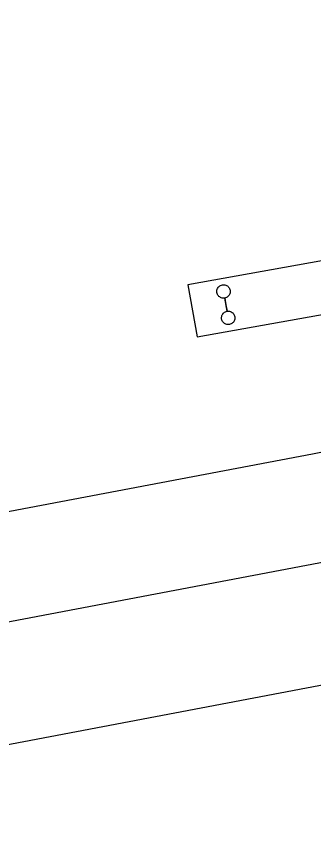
# Model space of a CAD drawing. Extents: x 6540402 to 6566579, y 5525343 to 5532423.
# Drawn here: x 6560387.78 to 6560398.9, y 5529228.08 to 5529258.39 of the extents above; entities that cross this region are included whole.
import ezdxf

# ---------------------------------------------------------------- set-up
doc = ezdxf.new("R2010")
doc.units = 0
for name, color, linetype in [('IR_ps_geometria', 7, 'Continuous'), ('T_plan_koziol oporowy', 7, 'Continuous'), ('TOR_PS_T-tory projektowane', 7, 'Continuous')]:
    doc.layers.add(name, color=color, linetype=linetype)

msp = doc.modelspace()

# ---------------------------------------------------------------- linework, layer by layer
at = {"layer": 'IR_ps_geometria'}
msp.add_lwpolyline([(6560395.618, 5529247.614), (6560395.662, 5529247.368), (6560395.695, 5529247.372), (6560395.727, 5529247.371), (6560395.76, 5529247.366), (6560395.791, 5529247.357), (6560395.821, 5529247.344), (6560395.849, 5529247.327), (6560395.875, 5529247.307), (6560395.897, 5529247.283), (6560395.917, 5529247.257), (6560395.933, 5529247.228), (6560395.944, 5529247.198), (6560395.952, 5529247.166), (6560395.956, 5529247.133), (6560395.955, 5529247.101), (6560395.95, 5529247.068), (6560395.941, 5529247.037), (6560395.928, 5529247.007), (6560395.911, 5529246.979), (6560395.891, 5529246.954), (6560395.867, 5529246.931), (6560395.841, 5529246.912), (6560395.812, 5529246.896), (6560395.782, 5529246.884), (6560395.75, 5529246.876), (6560395.718, 5529246.872), (6560395.685, 5529246.873), (6560395.653, 5529246.878), (6560395.621, 5529246.887), (6560395.591, 5529246.9), (6560395.563, 5529246.917), (6560395.538, 5529246.937), (6560395.515, 5529246.961), (6560395.496, 5529246.987), (6560395.48, 5529247.016), (6560395.468, 5529247.046), (6560395.46, 5529247.078), (6560395.456, 5529247.111), (6560395.457, 5529247.143), (6560395.462, 5529247.176), (6560395.471, 5529247.207), (6560395.484, 5529247.237), (6560395.501, 5529247.265), (6560395.522, 5529247.291), (6560395.545, 5529247.313), (6560395.571, 5529247.333), (6560395.6, 5529247.348), (6560395.631, 5529247.36), (6560395.662, 5529247.368), (6560395.574, 5529247.86), (6560395.542, 5529247.857), (6560395.509, 5529247.857), (6560395.477, 5529247.862), (6560395.446, 5529247.871), (6560395.416, 5529247.885), (6560395.388, 5529247.901), (6560395.362, 5529247.922), (6560395.339, 5529247.945), (6560395.32, 5529247.972), (6560395.304, 5529248), (6560395.292, 5529248.031), (6560395.284, 5529248.063), (6560395.281, 5529248.095), (6560395.281, 5529248.128), (6560395.286, 5529248.16), (6560395.295, 5529248.192), (6560395.309, 5529248.222), (6560395.326, 5529248.25), (6560395.346, 5529248.275), (6560395.37, 5529248.298), (6560395.396, 5529248.317), (6560395.424, 5529248.333), (6560395.455, 5529248.345), (6560395.487, 5529248.353), (6560395.519, 5529248.356), (6560395.552, 5529248.356), (6560395.584, 5529248.351), (6560395.616, 5529248.342), (6560395.646, 5529248.329), (6560395.674, 5529248.312), (6560395.699, 5529248.291), (6560395.722, 5529248.268), (6560395.741, 5529248.241), (6560395.757, 5529248.213), (6560395.769, 5529248.182), (6560395.777, 5529248.15), (6560395.78, 5529248.118), (6560395.78, 5529248.085), (6560395.775, 5529248.053), (6560395.766, 5529248.022), (6560395.753, 5529247.992), (6560395.736, 5529247.964), (6560395.715, 5529247.938), (6560395.692, 5529247.915), (6560395.665, 5529247.896), (6560395.637, 5529247.88), (6560395.606, 5529247.868), (6560395.574, 5529247.86)], close=True, dxfattribs=at)
msp.add_lwpolyline([(6560395.618, 5529247.614), (6560395.662, 5529247.368), (6560395.695, 5529247.372), (6560395.727, 5529247.371), (6560395.76, 5529247.366), (6560395.791, 5529247.357), (6560395.821, 5529247.344), (6560395.849, 5529247.327), (6560395.875, 5529247.307), (6560395.897, 5529247.283), (6560395.917, 5529247.257), (6560395.933, 5529247.228), (6560395.944, 5529247.198), (6560395.952, 5529247.166), (6560395.956, 5529247.133), (6560395.955, 5529247.101), (6560395.95, 5529247.068), (6560395.941, 5529247.037), (6560395.928, 5529247.007), (6560395.911, 5529246.979), (6560395.891, 5529246.954), (6560395.867, 5529246.931), (6560395.841, 5529246.912), (6560395.812, 5529246.896), (6560395.782, 5529246.884), (6560395.75, 5529246.876), (6560395.718, 5529246.872), (6560395.685, 5529246.873), (6560395.653, 5529246.878), (6560395.621, 5529246.887), (6560395.591, 5529246.9), (6560395.563, 5529246.917), (6560395.538, 5529246.937), (6560395.515, 5529246.961), (6560395.496, 5529246.987), (6560395.48, 5529247.016), (6560395.468, 5529247.046), (6560395.46, 5529247.078), (6560395.456, 5529247.111), (6560395.457, 5529247.143), (6560395.462, 5529247.176), (6560395.471, 5529247.207), (6560395.484, 5529247.237), (6560395.501, 5529247.265), (6560395.522, 5529247.291), (6560395.545, 5529247.313), (6560395.571, 5529247.333), (6560395.6, 5529247.348), (6560395.631, 5529247.36), (6560395.662, 5529247.368), (6560395.574, 5529247.86), (6560395.542, 5529247.857), (6560395.509, 5529247.857), (6560395.477, 5529247.862), (6560395.446, 5529247.871), (6560395.416, 5529247.885), (6560395.388, 5529247.901), (6560395.362, 5529247.922), (6560395.339, 5529247.945), (6560395.32, 5529247.972), (6560395.304, 5529248), (6560395.292, 5529248.031), (6560395.284, 5529248.063), (6560395.281, 5529248.095), (6560395.281, 5529248.128), (6560395.286, 5529248.16), (6560395.295, 5529248.192), (6560395.309, 5529248.222), (6560395.326, 5529248.25), (6560395.346, 5529248.275), (6560395.37, 5529248.298), (6560395.396, 5529248.317), (6560395.424, 5529248.333), (6560395.455, 5529248.345), (6560395.487, 5529248.353), (6560395.519, 5529248.356), (6560395.552, 5529248.356), (6560395.584, 5529248.351), (6560395.616, 5529248.342), (6560395.646, 5529248.329), (6560395.674, 5529248.312), (6560395.699, 5529248.291), (6560395.722, 5529248.268), (6560395.741, 5529248.241), (6560395.757, 5529248.213), (6560395.769, 5529248.182), (6560395.777, 5529248.15), (6560395.78, 5529248.118), (6560395.78, 5529248.085), (6560395.775, 5529248.053), (6560395.766, 5529248.022), (6560395.753, 5529247.992), (6560395.736, 5529247.964), (6560395.715, 5529247.938), (6560395.692, 5529247.915), (6560395.665, 5529247.896), (6560395.637, 5529247.88), (6560395.606, 5529247.868), (6560395.574, 5529247.86)], close=True, dxfattribs=at)
msp.add_lwpolyline([(6560395.618, 5529247.614), (6560395.662, 5529247.368), (6560395.695, 5529247.372), (6560395.727, 5529247.371), (6560395.76, 5529247.366), (6560395.791, 5529247.357), (6560395.821, 5529247.344), (6560395.849, 5529247.327), (6560395.875, 5529247.307), (6560395.897, 5529247.283), (6560395.917, 5529247.257), (6560395.933, 5529247.228), (6560395.944, 5529247.198), (6560395.952, 5529247.166), (6560395.956, 5529247.133), (6560395.955, 5529247.101), (6560395.95, 5529247.068), (6560395.941, 5529247.037), (6560395.928, 5529247.007), (6560395.911, 5529246.979), (6560395.891, 5529246.954), (6560395.867, 5529246.931), (6560395.841, 5529246.912), (6560395.812, 5529246.896), (6560395.782, 5529246.884), (6560395.75, 5529246.876), (6560395.718, 5529246.872), (6560395.685, 5529246.873), (6560395.653, 5529246.878), (6560395.621, 5529246.887), (6560395.591, 5529246.9), (6560395.563, 5529246.917), (6560395.538, 5529246.937), (6560395.515, 5529246.961), (6560395.496, 5529246.987), (6560395.48, 5529247.016), (6560395.468, 5529247.046), (6560395.46, 5529247.078), (6560395.456, 5529247.111), (6560395.457, 5529247.143), (6560395.462, 5529247.176), (6560395.471, 5529247.207), (6560395.484, 5529247.237), (6560395.501, 5529247.265), (6560395.522, 5529247.291), (6560395.545, 5529247.313), (6560395.571, 5529247.333), (6560395.6, 5529247.348), (6560395.631, 5529247.36), (6560395.662, 5529247.368), (6560395.574, 5529247.86), (6560395.542, 5529247.857), (6560395.509, 5529247.857), (6560395.477, 5529247.862), (6560395.446, 5529247.871), (6560395.416, 5529247.885), (6560395.388, 5529247.901), (6560395.362, 5529247.922), (6560395.339, 5529247.945), (6560395.32, 5529247.972), (6560395.304, 5529248), (6560395.292, 5529248.031), (6560395.284, 5529248.063), (6560395.281, 5529248.095), (6560395.281, 5529248.128), (6560395.286, 5529248.16), (6560395.295, 5529248.192), (6560395.309, 5529248.222), (6560395.326, 5529248.25), (6560395.346, 5529248.275), (6560395.37, 5529248.298), (6560395.396, 5529248.317), (6560395.424, 5529248.333), (6560395.455, 5529248.345), (6560395.487, 5529248.353), (6560395.519, 5529248.356), (6560395.552, 5529248.356), (6560395.584, 5529248.351), (6560395.616, 5529248.342), (6560395.646, 5529248.329), (6560395.674, 5529248.312), (6560395.699, 5529248.291), (6560395.722, 5529248.268), (6560395.741, 5529248.241), (6560395.757, 5529248.213), (6560395.769, 5529248.182), (6560395.777, 5529248.15), (6560395.78, 5529248.118), (6560395.78, 5529248.085), (6560395.775, 5529248.053), (6560395.766, 5529248.022), (6560395.753, 5529247.992), (6560395.736, 5529247.964), (6560395.715, 5529247.938), (6560395.692, 5529247.915), (6560395.665, 5529247.896), (6560395.637, 5529247.88), (6560395.606, 5529247.868), (6560395.574, 5529247.86)], close=True, dxfattribs=at)
msp.add_lwpolyline([(6560395.618, 5529247.614), (6560395.662, 5529247.368), (6560395.695, 5529247.372), (6560395.727, 5529247.371), (6560395.76, 5529247.366), (6560395.791, 5529247.357), (6560395.821, 5529247.344), (6560395.849, 5529247.327), (6560395.875, 5529247.307), (6560395.897, 5529247.283), (6560395.917, 5529247.257), (6560395.933, 5529247.228), (6560395.944, 5529247.198), (6560395.952, 5529247.166), (6560395.956, 5529247.133), (6560395.955, 5529247.101), (6560395.95, 5529247.068), (6560395.941, 5529247.037), (6560395.928, 5529247.007), (6560395.911, 5529246.979), (6560395.891, 5529246.954), (6560395.867, 5529246.931), (6560395.841, 5529246.912), (6560395.812, 5529246.896), (6560395.782, 5529246.884), (6560395.75, 5529246.876), (6560395.718, 5529246.872), (6560395.685, 5529246.873), (6560395.653, 5529246.878), (6560395.621, 5529246.887), (6560395.591, 5529246.9), (6560395.563, 5529246.917), (6560395.538, 5529246.937), (6560395.515, 5529246.961), (6560395.496, 5529246.987), (6560395.48, 5529247.016), (6560395.468, 5529247.046), (6560395.46, 5529247.078), (6560395.456, 5529247.111), (6560395.457, 5529247.143), (6560395.462, 5529247.176), (6560395.471, 5529247.207), (6560395.484, 5529247.237), (6560395.501, 5529247.265), (6560395.522, 5529247.291), (6560395.545, 5529247.313), (6560395.571, 5529247.333), (6560395.6, 5529247.348), (6560395.631, 5529247.36), (6560395.662, 5529247.368), (6560395.574, 5529247.86), (6560395.542, 5529247.857), (6560395.509, 5529247.857), (6560395.477, 5529247.862), (6560395.446, 5529247.871), (6560395.416, 5529247.885), (6560395.388, 5529247.901), (6560395.362, 5529247.922), (6560395.339, 5529247.945), (6560395.32, 5529247.972), (6560395.304, 5529248), (6560395.292, 5529248.031), (6560395.284, 5529248.063), (6560395.281, 5529248.095), (6560395.281, 5529248.128), (6560395.286, 5529248.16), (6560395.295, 5529248.192), (6560395.309, 5529248.222), (6560395.326, 5529248.25), (6560395.346, 5529248.275), (6560395.37, 5529248.298), (6560395.396, 5529248.317), (6560395.424, 5529248.333), (6560395.455, 5529248.345), (6560395.487, 5529248.353), (6560395.519, 5529248.356), (6560395.552, 5529248.356), (6560395.584, 5529248.351), (6560395.616, 5529248.342), (6560395.646, 5529248.329), (6560395.674, 5529248.312), (6560395.699, 5529248.291), (6560395.722, 5529248.268), (6560395.741, 5529248.241), (6560395.757, 5529248.213), (6560395.769, 5529248.182), (6560395.777, 5529248.15), (6560395.78, 5529248.118), (6560395.78, 5529248.085), (6560395.775, 5529248.053), (6560395.766, 5529248.022), (6560395.753, 5529247.992), (6560395.736, 5529247.964), (6560395.715, 5529247.938), (6560395.692, 5529247.915), (6560395.665, 5529247.896), (6560395.637, 5529247.88), (6560395.606, 5529247.868), (6560395.574, 5529247.86)], close=True, dxfattribs=at)
msp.add_lwpolyline([(6560395.618, 5529247.614), (6560395.662, 5529247.368), (6560395.695, 5529247.372), (6560395.727, 5529247.371), (6560395.76, 5529247.366), (6560395.791, 5529247.357), (6560395.821, 5529247.344), (6560395.849, 5529247.327), (6560395.875, 5529247.307), (6560395.897, 5529247.283), (6560395.917, 5529247.257), (6560395.933, 5529247.228), (6560395.944, 5529247.198), (6560395.952, 5529247.166), (6560395.956, 5529247.133), (6560395.955, 5529247.101), (6560395.95, 5529247.068), (6560395.941, 5529247.037), (6560395.928, 5529247.007), (6560395.911, 5529246.979), (6560395.891, 5529246.954), (6560395.867, 5529246.931), (6560395.841, 5529246.912), (6560395.812, 5529246.896), (6560395.782, 5529246.884), (6560395.75, 5529246.876), (6560395.718, 5529246.872), (6560395.685, 5529246.873), (6560395.653, 5529246.878), (6560395.621, 5529246.887), (6560395.591, 5529246.9), (6560395.563, 5529246.917), (6560395.538, 5529246.937), (6560395.515, 5529246.961), (6560395.496, 5529246.987), (6560395.48, 5529247.016), (6560395.468, 5529247.046), (6560395.46, 5529247.078), (6560395.456, 5529247.111), (6560395.457, 5529247.143), (6560395.462, 5529247.176), (6560395.471, 5529247.207), (6560395.484, 5529247.237), (6560395.501, 5529247.265), (6560395.522, 5529247.291), (6560395.545, 5529247.313), (6560395.571, 5529247.333), (6560395.6, 5529247.348), (6560395.631, 5529247.36), (6560395.662, 5529247.368), (6560395.574, 5529247.86), (6560395.542, 5529247.857), (6560395.509, 5529247.857), (6560395.477, 5529247.862), (6560395.446, 5529247.871), (6560395.416, 5529247.885), (6560395.388, 5529247.901), (6560395.362, 5529247.922), (6560395.339, 5529247.945), (6560395.32, 5529247.972), (6560395.304, 5529248), (6560395.292, 5529248.031), (6560395.284, 5529248.063), (6560395.281, 5529248.095), (6560395.281, 5529248.128), (6560395.286, 5529248.16), (6560395.295, 5529248.192), (6560395.309, 5529248.222), (6560395.326, 5529248.25), (6560395.346, 5529248.275), (6560395.37, 5529248.298), (6560395.396, 5529248.317), (6560395.424, 5529248.333), (6560395.455, 5529248.345), (6560395.487, 5529248.353), (6560395.519, 5529248.356), (6560395.552, 5529248.356), (6560395.584, 5529248.351), (6560395.616, 5529248.342), (6560395.646, 5529248.329), (6560395.674, 5529248.312), (6560395.699, 5529248.291), (6560395.722, 5529248.268), (6560395.741, 5529248.241), (6560395.757, 5529248.213), (6560395.769, 5529248.182), (6560395.777, 5529248.15), (6560395.78, 5529248.118), (6560395.78, 5529248.085), (6560395.775, 5529248.053), (6560395.766, 5529248.022), (6560395.753, 5529247.992), (6560395.736, 5529247.964), (6560395.715, 5529247.938), (6560395.692, 5529247.915), (6560395.665, 5529247.896), (6560395.637, 5529247.88), (6560395.606, 5529247.868), (6560395.574, 5529247.86)], close=True, dxfattribs=at)
msp.add_lwpolyline([(6560395.618, 5529247.614), (6560395.662, 5529247.368), (6560395.695, 5529247.372), (6560395.727, 5529247.371), (6560395.76, 5529247.366), (6560395.791, 5529247.357), (6560395.821, 5529247.344), (6560395.849, 5529247.327), (6560395.875, 5529247.307), (6560395.897, 5529247.283), (6560395.917, 5529247.257), (6560395.933, 5529247.228), (6560395.944, 5529247.198), (6560395.952, 5529247.166), (6560395.956, 5529247.133), (6560395.955, 5529247.101), (6560395.95, 5529247.068), (6560395.941, 5529247.037), (6560395.928, 5529247.007), (6560395.911, 5529246.979), (6560395.891, 5529246.954), (6560395.867, 5529246.931), (6560395.841, 5529246.912), (6560395.812, 5529246.896), (6560395.782, 5529246.884), (6560395.75, 5529246.876), (6560395.718, 5529246.872), (6560395.685, 5529246.873), (6560395.653, 5529246.878), (6560395.621, 5529246.887), (6560395.591, 5529246.9), (6560395.563, 5529246.917), (6560395.538, 5529246.937), (6560395.515, 5529246.961), (6560395.496, 5529246.987), (6560395.48, 5529247.016), (6560395.468, 5529247.046), (6560395.46, 5529247.078), (6560395.456, 5529247.111), (6560395.457, 5529247.143), (6560395.462, 5529247.176), (6560395.471, 5529247.207), (6560395.484, 5529247.237), (6560395.501, 5529247.265), (6560395.522, 5529247.291), (6560395.545, 5529247.313), (6560395.571, 5529247.333), (6560395.6, 5529247.348), (6560395.631, 5529247.36), (6560395.662, 5529247.368), (6560395.574, 5529247.86), (6560395.542, 5529247.857), (6560395.509, 5529247.857), (6560395.477, 5529247.862), (6560395.446, 5529247.871), (6560395.416, 5529247.885), (6560395.388, 5529247.901), (6560395.362, 5529247.922), (6560395.339, 5529247.945), (6560395.32, 5529247.972), (6560395.304, 5529248), (6560395.292, 5529248.031), (6560395.284, 5529248.063), (6560395.281, 5529248.095), (6560395.281, 5529248.128), (6560395.286, 5529248.16), (6560395.295, 5529248.192), (6560395.309, 5529248.222), (6560395.326, 5529248.25), (6560395.346, 5529248.275), (6560395.37, 5529248.298), (6560395.396, 5529248.317), (6560395.424, 5529248.333), (6560395.455, 5529248.345), (6560395.487, 5529248.353), (6560395.519, 5529248.356), (6560395.552, 5529248.356), (6560395.584, 5529248.351), (6560395.616, 5529248.342), (6560395.646, 5529248.329), (6560395.674, 5529248.312), (6560395.699, 5529248.291), (6560395.722, 5529248.268), (6560395.741, 5529248.241), (6560395.757, 5529248.213), (6560395.769, 5529248.182), (6560395.777, 5529248.15), (6560395.78, 5529248.118), (6560395.78, 5529248.085), (6560395.775, 5529248.053), (6560395.766, 5529248.022), (6560395.753, 5529247.992), (6560395.736, 5529247.964), (6560395.715, 5529247.938), (6560395.692, 5529247.915), (6560395.665, 5529247.896), (6560395.637, 5529247.88), (6560395.606, 5529247.868), (6560395.574, 5529247.86)], close=True, dxfattribs=at)
msp.add_lwpolyline([(6560395.618, 5529247.614), (6560395.662, 5529247.368), (6560395.695, 5529247.372), (6560395.727, 5529247.371), (6560395.76, 5529247.366), (6560395.791, 5529247.357), (6560395.821, 5529247.344), (6560395.849, 5529247.327), (6560395.875, 5529247.307), (6560395.897, 5529247.283), (6560395.917, 5529247.257), (6560395.933, 5529247.228), (6560395.944, 5529247.198), (6560395.952, 5529247.166), (6560395.956, 5529247.133), (6560395.955, 5529247.101), (6560395.95, 5529247.068), (6560395.941, 5529247.037), (6560395.928, 5529247.007), (6560395.911, 5529246.979), (6560395.891, 5529246.954), (6560395.867, 5529246.931), (6560395.841, 5529246.912), (6560395.812, 5529246.896), (6560395.782, 5529246.884), (6560395.75, 5529246.876), (6560395.718, 5529246.872), (6560395.685, 5529246.873), (6560395.653, 5529246.878), (6560395.621, 5529246.887), (6560395.591, 5529246.9), (6560395.563, 5529246.917), (6560395.538, 5529246.937), (6560395.515, 5529246.961), (6560395.496, 5529246.987), (6560395.48, 5529247.016), (6560395.468, 5529247.046), (6560395.46, 5529247.078), (6560395.456, 5529247.111), (6560395.457, 5529247.143), (6560395.462, 5529247.176), (6560395.471, 5529247.207), (6560395.484, 5529247.237), (6560395.501, 5529247.265), (6560395.522, 5529247.291), (6560395.545, 5529247.313), (6560395.571, 5529247.333), (6560395.6, 5529247.348), (6560395.631, 5529247.36), (6560395.662, 5529247.368), (6560395.574, 5529247.86), (6560395.542, 5529247.857), (6560395.509, 5529247.857), (6560395.477, 5529247.862), (6560395.446, 5529247.871), (6560395.416, 5529247.885), (6560395.388, 5529247.901), (6560395.362, 5529247.922), (6560395.339, 5529247.945), (6560395.32, 5529247.972), (6560395.304, 5529248), (6560395.292, 5529248.031), (6560395.284, 5529248.063), (6560395.281, 5529248.095), (6560395.281, 5529248.128), (6560395.286, 5529248.16), (6560395.295, 5529248.192), (6560395.309, 5529248.222), (6560395.326, 5529248.25), (6560395.346, 5529248.275), (6560395.37, 5529248.298), (6560395.396, 5529248.317), (6560395.424, 5529248.333), (6560395.455, 5529248.345), (6560395.487, 5529248.353), (6560395.519, 5529248.356), (6560395.552, 5529248.356), (6560395.584, 5529248.351), (6560395.616, 5529248.342), (6560395.646, 5529248.329), (6560395.674, 5529248.312), (6560395.699, 5529248.291), (6560395.722, 5529248.268), (6560395.741, 5529248.241), (6560395.757, 5529248.213), (6560395.769, 5529248.182), (6560395.777, 5529248.15), (6560395.78, 5529248.118), (6560395.78, 5529248.085), (6560395.775, 5529248.053), (6560395.766, 5529248.022), (6560395.753, 5529247.992), (6560395.736, 5529247.964), (6560395.715, 5529247.938), (6560395.692, 5529247.915), (6560395.665, 5529247.896), (6560395.637, 5529247.88), (6560395.606, 5529247.868), (6560395.574, 5529247.86)], close=True, dxfattribs=at)
msp.add_lwpolyline([(6560395.618, 5529247.614), (6560395.662, 5529247.368), (6560395.695, 5529247.372), (6560395.727, 5529247.371), (6560395.76, 5529247.366), (6560395.791, 5529247.357), (6560395.821, 5529247.344), (6560395.849, 5529247.327), (6560395.875, 5529247.307), (6560395.897, 5529247.283), (6560395.917, 5529247.257), (6560395.933, 5529247.228), (6560395.944, 5529247.198), (6560395.952, 5529247.166), (6560395.956, 5529247.133), (6560395.955, 5529247.101), (6560395.95, 5529247.068), (6560395.941, 5529247.037), (6560395.928, 5529247.007), (6560395.911, 5529246.979), (6560395.891, 5529246.954), (6560395.867, 5529246.931), (6560395.841, 5529246.912), (6560395.812, 5529246.896), (6560395.782, 5529246.884), (6560395.75, 5529246.876), (6560395.718, 5529246.872), (6560395.685, 5529246.873), (6560395.653, 5529246.878), (6560395.621, 5529246.887), (6560395.591, 5529246.9), (6560395.563, 5529246.917), (6560395.538, 5529246.937), (6560395.515, 5529246.961), (6560395.496, 5529246.987), (6560395.48, 5529247.016), (6560395.468, 5529247.046), (6560395.46, 5529247.078), (6560395.456, 5529247.111), (6560395.457, 5529247.143), (6560395.462, 5529247.176), (6560395.471, 5529247.207), (6560395.484, 5529247.237), (6560395.501, 5529247.265), (6560395.522, 5529247.291), (6560395.545, 5529247.313), (6560395.571, 5529247.333), (6560395.6, 5529247.348), (6560395.631, 5529247.36), (6560395.662, 5529247.368), (6560395.574, 5529247.86), (6560395.542, 5529247.857), (6560395.509, 5529247.857), (6560395.477, 5529247.862), (6560395.446, 5529247.871), (6560395.416, 5529247.885), (6560395.388, 5529247.901), (6560395.362, 5529247.922), (6560395.339, 5529247.945), (6560395.32, 5529247.972), (6560395.304, 5529248), (6560395.292, 5529248.031), (6560395.284, 5529248.063), (6560395.281, 5529248.095), (6560395.281, 5529248.128), (6560395.286, 5529248.16), (6560395.295, 5529248.192), (6560395.309, 5529248.222), (6560395.326, 5529248.25), (6560395.346, 5529248.275), (6560395.37, 5529248.298), (6560395.396, 5529248.317), (6560395.424, 5529248.333), (6560395.455, 5529248.345), (6560395.487, 5529248.353), (6560395.519, 5529248.356), (6560395.552, 5529248.356), (6560395.584, 5529248.351), (6560395.616, 5529248.342), (6560395.646, 5529248.329), (6560395.674, 5529248.312), (6560395.699, 5529248.291), (6560395.722, 5529248.268), (6560395.741, 5529248.241), (6560395.757, 5529248.213), (6560395.769, 5529248.182), (6560395.777, 5529248.15), (6560395.78, 5529248.118), (6560395.78, 5529248.085), (6560395.775, 5529248.053), (6560395.766, 5529248.022), (6560395.753, 5529247.992), (6560395.736, 5529247.964), (6560395.715, 5529247.938), (6560395.692, 5529247.915), (6560395.665, 5529247.896), (6560395.637, 5529247.88), (6560395.606, 5529247.868), (6560395.574, 5529247.86)], close=True, dxfattribs=at)
at = {"layer": 'T_plan_koziol oporowy'}
msp.add_lwpolyline([(6560394.547, 5529246.41), (6560429.003, 5529252.557), (6560428.652, 5529254.525), (6560394.201, 5529248.351)], close=True, dxfattribs=at)
at = {"layer": 'TOR_PS_T-tory projektowane'}
for p, q in [((6565849.596, 5530271.113), (6560351.856, 5529229.001)), ((6560682.996, 5529287.189), (6560203.309, 5529196.263)), ((6560682.996, 5529287.189), (6560223.265, 5529200.046)), ((6560413.589, 5529244.825), (6560398.851, 5529242.031)), ((6560398.851, 5529242.031), (6560357.984, 5529234.285))]:
    msp.add_line(p, q, dxfattribs=at)

doc.saveas('drawing.dxf')
